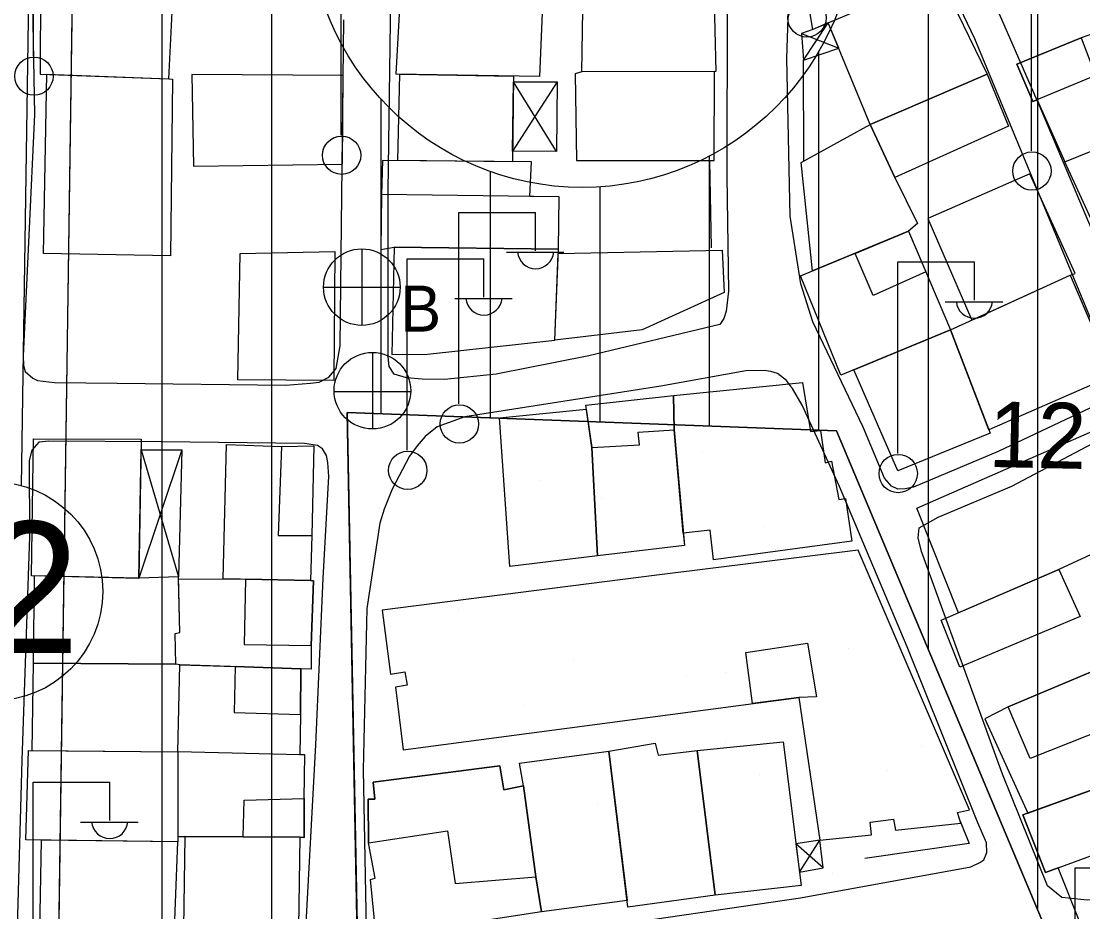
# Model space of a CAD drawing. Extents: x 417997 to 421451, y 4451742 to 4455216.
# Drawn here: x 420618.3 to 420715.3, y 4452724.3 to 4452805.7 of the extents above; entities that cross this region are included whole.
import ezdxf

# ---------------------------------------------------------------- set-up
doc = ezdxf.new("R2010")
doc.units = 0
for name, color, linetype in [('ADA', 7, 'Continuous'), ('ADAKENARI', 7, 'Continuous'), ('B_Mesken', 7, 'Continuous'), ('B_Sundurma', 7, 'Continuous'), ('B_Teras', 7, 'Continuous'), ('Default', 7, 'Continuous'), ('KALDIRIM', 7, 'Continuous'), ('KD_DAIRE', 7, 'Continuous'), ('KD_YGEN', 7, 'Continuous'), ('PL_AYA_PARK_DINLENME', 7, 'Continuous'), ('PL_KON_MEV_350', 7, 'Continuous'), ('S_Elektrik_Diregi', 7, 'Continuous'), ('S_Rogar_Kapagi', 7, 'Continuous'), ('S_Rogar_Kapagi_Buski', 7, 'Continuous'), ('Sinir_Duvar_tek_tarafa_ait', 7, 'Continuous'), ('SM_DAIRE', 7, 'Continuous'), ('TR_ORTAYOGUNKONUT', 7, 'Continuous'), ('TR_PARKALANI', 7, 'Continuous'), ('Y_Yol_Kotu', 7, 'Continuous'), ('Yol_Sose', 7, 'Continuous')]:
    doc.layers.add(name, color=color, linetype=linetype)

# ---------------------------------------------------------------- blocks, each defined once
blk = doc.blocks.new('POINT_DISPLAY')
at = {"layer": 'Default'}
blk.add_line((0, 0), (0, 0), dxfattribs=at)

msp = doc.modelspace()

# ---------------------------------------------------------------- linework, layer by layer
at = {"layer": 'ADA'}
for p, q in [((420649.02, 4452720.062), (420648.069, 4452769.976)), ((420648.069, 4452769.976), (420692.754, 4452768.312)), ((420649.02, 4452720.062), (420648.069, 4452769.976)), ((420648.069, 4452769.976), (420692.754, 4452768.312)), ((420692.754, 4452768.312), (420711.531, 4452723.627)), ((420692.754, 4452768.312), (420711.531, 4452723.627))]:
    msp.add_line(p, q, dxfattribs=at)
at = {"layer": 'ADAKENARI'}
msp.add_line((420621.168, 4452683.195), (420623.576, 4452850.818), dxfattribs=at)
msp.add_line((420621.168, 4452683.195), (420623.576, 4452850.818), dxfattribs=at)
at = {"layer": 'B_Mesken'}
for points in [[(420698.58, 4452817.583), (420702.193, 4452809.909), (420690.602, 4452805.004), (420690.168, 4452807.527), (420691.55, 4452809.279), (420691.158, 4452809.803)], [(420695.844, 4452796.311), (420692.008, 4452805.599), (420702.193, 4452809.909), (420706.52, 4452800.896)], [(420620.034, 4452808.904), (420620.003, 4452800.916), (420631.764, 4452800.484), (420632.146, 4452808.439)], [(420652.523, 4452800.903), (420652.997, 4452809.201), (420665.974, 4452808.744), (420665.628, 4452800.696)], [(420681.547, 4452808.745), (420681.748, 4452801.146), (420669.505, 4452801.123), (420669.618, 4452808.689)], [(420711.115, 4452798.575), (420713.635, 4452792.886), (420723.028, 4452796.7), (420720.831, 4452802.05), (420719.45, 4452805.746), (420715.12, 4452804.222), (420709.244, 4452801.827), (420710.717, 4452798.409)], [(420631.764, 4452800.484), (420632.088, 4452800.443), (420631.931, 4452784.314), (420620.325, 4452784.524), (420620.624, 4452800.894)], [(420633.873, 4452800.875), (420634.004, 4452792.51), (420647.628, 4452792.692), (420647.702, 4452800.796)], [(420652.678, 4452793.013), (420652.862, 4452800.898), (420663.252, 4452800.733), (420663.16, 4452792.9)], [(420669.505, 4452801.123), (420668.889, 4452800.949), (420668.999, 4452793.021), (420681.596, 4452793.031), (420681.612, 4452801.146)], [(420698.093, 4452791.468), (420695.844, 4452796.311), (420706.52, 4452800.896), (420708.498, 4452796.162)], [(420689.552, 4452792.835), (420695.844, 4452796.311), (420698.093, 4452791.468), (420700.157, 4452787.246), (420699.338, 4452786.545), (420690.57, 4452782.925)], [(420717.885, 4452783.608), (420713.635, 4452792.886), (420723.028, 4452796.7), (420723.17, 4452796.355), (420727.099, 4452787.837), (420727.232, 4452787.493)], [(420664.754, 4452789.725), (420664.892, 4452792.882), (420651.282, 4452793.028), (420651.182, 4452789.906), (420651.13, 4452784.872), (420652.351, 4452785.1), (420667.358, 4452784.921), (420667.44, 4452789.689)], [(420710.427, 4452791.795), (420701.117, 4452787.707), (420705.137, 4452778.434), (420714.117, 4452782.523), (420714.577, 4452782.683)], [(420689.487, 4452782.478), (420699.338, 4452786.545), (420703.195, 4452777.55), (420693.164, 4452773.391)], [(420638.296, 4452784.519), (420646.932, 4452784.709), (420646.834, 4452772.915), (420638.071, 4452772.984)], [(420652.351, 4452785.1), (420652.134, 4452775.286), (420655.388, 4452775.303), (420667.04, 4452776.597), (420667.358, 4452784.921)], [(420667.343, 4452784.522), (420682.32, 4452784.831), (420682.504, 4452780.939), (420675.008, 4452777.532), (420667.04, 4452776.597)], [(420718.05, 4452773.352), (420706.686, 4452768.39), (420703.195, 4452777.55), (420714.117, 4452782.523)], [(420698.365, 4452764.64), (420694.359, 4452773.886), (420703.195, 4452777.55), (420706.799, 4452768.093)], [(420677.864, 4452771.546), (420689.669, 4452772.738), (420690.38, 4452768.245), (420691.307, 4452768.348), (420691.724, 4452765.393), (420692.299, 4452765.548), (420692.97, 4452762.036), (420693.582, 4452762.131), (420694.159, 4452758.211), (420681.531, 4452756.52), (420681.222, 4452759.235), (420678.768, 4452758.94), (420677.937, 4452768.409)], [(420669.857, 4452770.666), (420677.864, 4452771.546), (420677.937, 4452768.409), (420678.768, 4452758.94), (420678.867, 4452757.819), (420670.944, 4452756.877), (420670.4, 4452766.787)], [(420661.984, 4452769.507), (420669.908, 4452770.3), (420670.4, 4452766.787), (420670.944, 4452756.877), (420662.918, 4452755.919)], [(420703.908, 4452751.685), (420700.102, 4452761.254), (420719.369, 4452769.684), (420723.523, 4452760.492), (420713.095, 4452755.647)], [(420619.401, 4452767.584), (420629.243, 4452767.554), (420629.011, 4452754.824), (420619.216, 4452755.048)], [(420645.001, 4452766.93), (420644.819, 4452758.738), (420644.701, 4452754.634), (420636.731, 4452754.79), (420637.023, 4452767.067), (420642.072, 4452766.881)], [(420651.243, 4452751.906), (420652.02, 4452746.061), (420653.324, 4452746.287), (420653.552, 4452745.064), (420652.466, 4452744.889), (420653.17, 4452739.163), (420689.326, 4452743.935), (420691.242, 4452730.9), (420695.97, 4452731.391), (420695.857, 4452732.551), (420697.986, 4452732.825), (420698.144, 4452731.82), (420704.113, 4452732.442), (420703.837, 4452733.431), (420704.925, 4452733.665), (420694.762, 4452757.409), (420676.345, 4452755.13)], [(420619.473, 4452755.042), (420619.36, 4452747.084), (420632.396, 4452746.973), (420632.335, 4452749.789), (420632.774, 4452749.87), (420632.635, 4452754.973), (420629.012, 4452754.853)], [(420644.758, 4452748.697), (420644.761, 4452746.537), (420632.785, 4452746.928), (420632.396, 4452746.973), (420632.335, 4452749.789), (420632.774, 4452749.87), (420632.641, 4452754.754), (420636.731, 4452754.79), (420638.778, 4452754.75), (420644.701, 4452754.634), (420644.994, 4452754.611)], [(420632.602, 4452738.963), (420632.785, 4452746.928), (420632.396, 4452746.973), (420619.36, 4452747.084), (420619.238, 4452739.102)], [(420643.807, 4452742.383), (420643.738, 4452738.69), (420632.602, 4452738.963), (420632.785, 4452746.928), (420637.811, 4452746.764), (420643.815, 4452746.567)], [(420708.467, 4452743.077), (420706.318, 4452741.993), (420710.235, 4452733.359), (420720.925, 4452737.225), (420719.134, 4452741.795), (420717.131, 4452746.729)], [(420671.981, 4452739.033), (420676.192, 4452739.759), (420676.483, 4452738.651), (420680.035, 4452739.088), (420681.67, 4452725.855), (420673.715, 4452724.777)], [(420680.035, 4452739.088), (420687.9, 4452739.875), (420689.539, 4452726.74), (420681.67, 4452725.855)], [(420618.939, 4452739.105), (420632.602, 4452738.963), (420632.592, 4452730.746), (420618.713, 4452730.924)], [(420644.133, 4452734.703), (420644.176, 4452738.696), (420643.738, 4452738.69), (420632.602, 4452738.963), (420632.593, 4452731.235), (420633.216, 4452731.232), (420638.567, 4452731.192), (420643.767, 4452731.154), (420644.122, 4452731.152)], [(420673.641, 4452725.39), (420665.815, 4452724.354), (420665.289, 4452727.545), (420664.175, 4452735.848), (420663.802, 4452737.943), (420671.981, 4452739.033)], [(420650.711, 4452722.027), (420650.187, 4452727.293), (420650.623, 4452727.413), (420649.994, 4452730.637), (420649.989, 4452734.631), (420650.598, 4452734.647), (420650.422, 4452736.2), (420662.009, 4452737.69), (420662.376, 4452735.484), (420664.175, 4452735.848), (420665.289, 4452727.545), (420665.815, 4452724.354)], [(420722.896, 4452728.515), (420723.952, 4452725.159), (420715.049, 4452723.243), (420713.023, 4452728.367), (420711.86, 4452727.945), (420709.792, 4452733.199), (420720.925, 4452737.225), (420723.56, 4452731.674), (420724.421, 4452729.593), (420724.708, 4452729.117)], [(420633.216, 4452731.232), (420633.113, 4452722.892), (420643.629, 4452722.933), (420643.767, 4452731.154)], [(420620.11, 4452730.907), (420619.954, 4452722.621), (420632.28, 4452722.786), (420632.592, 4452730.746)]]:
    msp.add_lwpolyline(points, close=True, dxfattribs=at)
at = {"layer": 'B_Sundurma'}
for p, q in [((420689.738, 4452802.177), (420692.008, 4452805.599)), ((420689.555, 4452804.625), (420692.97, 4452803.27)), ((420667.25, 4452800.192), (420663.171, 4452793.877)), ((420667.2, 4452793.845), (420663.246, 4452800.2)), ((420632.959, 4452766.561), (420629.012, 4452754.853)), ((420629.225, 4452766.567), (420632.635, 4452754.973)), ((420691.551, 4452728.358), (420689.061, 4452730.567)), ((420689.387, 4452727.959), (420691.242, 4452730.9))]:
    msp.add_line(p, q, dxfattribs=at)
for points in [[(420689.555, 4452804.625), (420689.738, 4452802.177), (420692.97, 4452803.27), (420692.008, 4452805.599), (420690.602, 4452805.004)], [(420667.25, 4452800.192), (420667.2, 4452793.845), (420663.171, 4452793.877), (420663.246, 4452800.2)], [(420629.225, 4452766.567), (420632.959, 4452766.561), (420632.635, 4452754.973), (420629.012, 4452754.853)], [(420689.387, 4452727.959), (420691.551, 4452728.358), (420691.242, 4452730.9), (420689.061, 4452730.567)]]:
    msp.add_lwpolyline(points, close=True, dxfattribs=at)
at = {"layer": 'B_Teras'}
for points in [[(420709.244, 4452801.827), (420715.12, 4452804.222), (420716.439, 4452800.798), (420710.717, 4452798.409)], [(420667.358, 4452784.921), (420667.44, 4452789.689), (420651.182, 4452789.906), (420651.13, 4452784.872), (420652.351, 4452785.1)], [(420696.115, 4452780.663), (420694.46, 4452784.531), (420699.338, 4452786.545), (420700.929, 4452782.834)], [(420670.4, 4452766.787), (420674.764, 4452767.018), (420674.632, 4452768.178), (420677.937, 4452768.409), (420678.867, 4452757.819), (420670.944, 4452756.877)], [(420637.023, 4452767.067), (420642.072, 4452766.881), (420641.743, 4452758.754), (420644.819, 4452758.738), (420644.701, 4452754.634), (420636.731, 4452754.79)], [(420713.095, 4452755.647), (420715.046, 4452751.341), (420704.04, 4452746.694), (420702.316, 4452750.998)], [(420638.778, 4452754.75), (420638.655, 4452748.785), (420644.758, 4452748.697), (420644.994, 4452754.611), (420644.701, 4452754.634)], [(420684.483, 4452748.034), (420690.106, 4452748.892), (420690.928, 4452743.98), (420689.326, 4452743.935), (420685.098, 4452743.377)], [(420637.811, 4452746.764), (420637.746, 4452742.555), (420643.807, 4452742.383), (420643.815, 4452746.567)], [(420717.131, 4452746.729), (420719.134, 4452741.795), (420710.455, 4452738.361), (420708.467, 4452743.077)], [(420649.994, 4452730.637), (420657.213, 4452731.74), (420657.932, 4452726.937), (420665.289, 4452727.545), (420664.175, 4452735.848), (420662.376, 4452735.484), (420662.009, 4452737.69), (420650.422, 4452736.2), (420650.598, 4452734.647), (420649.989, 4452734.631)], [(420709.792, 4452733.199), (420711.86, 4452727.945), (420716.257, 4452729.539), (420717.271, 4452726.646), (420724.708, 4452729.117), (420724.421, 4452729.593), (420723.56, 4452731.674), (420720.925, 4452737.225)], [(420638.567, 4452731.192), (420638.635, 4452734.544), (420644.133, 4452734.703), (420644.122, 4452731.152), (420643.767, 4452731.154)]]:
    msp.add_lwpolyline(points, close=True, dxfattribs=at)
at = {"layer": 'KALDIRIM'}
msp.add_line((420618.318, 4452763.284), (420619.663, 4452856.878), dxfattribs=at)
msp.add_line((420618.318, 4452763.284), (420619.663, 4452856.878), dxfattribs=at)
at = {"layer": 'KD_DAIRE'}
msp.add_circle((420615.73, 4452753.625), 10, dxfattribs=at)
msp.add_circle((420615.73, 4452753.625), 10, dxfattribs=at)
at = {"layer": 'PL_AYA_PARK_DINLENME'}
msp.add_lwpolyline([(420692.754, 4452768.312), (420711.531, 4452723.627), (420649.02, 4452720.062), (420648.069, 4452769.976)], close=True, dxfattribs=at)
msp.add_lwpolyline([(420692.754, 4452768.312), (420711.531, 4452723.627), (420649.02, 4452720.062), (420648.069, 4452769.976)], close=True, dxfattribs=at)
at = {"layer": 'PL_KON_MEV_350'}
msp.add_lwpolyline([(420798.57, 4452702.426), (420818.793, 4452638.946), (420784.819, 4452629.405), (420782.749, 4452656.876), (420722.16, 4452656.026), (420718.683, 4452691.009), (420711.531, 4452723.627), (420692.754, 4452768.312), (420648.069, 4452769.976), (420649.02, 4452720.062), (420711.531, 4452723.627), (420718.683, 4452691.009), (420621.168, 4452683.195), (420623.576, 4452850.818), (420633.719, 4452860.896), (420710.929, 4452861.508), (420711.484, 4452836.518), (420740.454, 4452847.569), (420768.045, 4452789.734), (420783.533, 4452799.414), (420807.351, 4452743.646), (420777.846, 4452729.807), (420780.698, 4452695.105)], close=True, dxfattribs=at)
at = {"layer": 'S_Elektrik_Diregi'}
for p, q in [((420619.402, 4452802.561), (420619.402, 4452820.061)), ((420647.514, 4452795.334), (420647.514, 4452812.834)), ((420710.592, 4452793.885), (420710.592, 4452811.385)), ((420658.275, 4452770.77), (420658.275, 4452788.271)), ((420658.275, 4452788.271), (420665.275, 4452788.271)), ((420665.275, 4452784.771), (420665.275, 4452788.271)), ((420662.615, 4452784.631), (420667.865, 4452784.631)), ((420653.554, 4452766.531), (420653.554, 4452784.031)), ((420653.554, 4452784.031), (420660.554, 4452784.031)), ((420660.554, 4452780.531), (420660.554, 4452784.031)), ((420698.368, 4452766.241), (420698.368, 4452783.741)), ((420698.368, 4452783.741), (420705.368, 4452783.741)), ((420705.368, 4452780.241), (420705.368, 4452783.741)), ((420657.894, 4452780.391), (420663.144, 4452780.391)), ((420702.708, 4452780.101), (420707.958, 4452780.101)), ((420619.365, 4452718.692), (420619.365, 4452736.193)), ((420619.365, 4452736.193), (420626.365, 4452736.193)), ((420626.365, 4452732.693), (420626.365, 4452736.193)), ((420623.705, 4452732.553), (420628.955, 4452732.553)), ((420714.57, 4452710.88), (420714.57, 4452728.38)), ((420714.57, 4452728.38), (420721.57, 4452728.38))]:
    msp.add_line(p, q, dxfattribs=at)
for centre in [(420690.066, 4452806.046), (420619.438, 4452800.726), (420647.55, 4452793.498), (420710.628, 4452792.049), (420658.311, 4452768.935), (420653.59, 4452764.696), (420698.404, 4452764.406)]:
    msp.add_circle(centre, 1.75, dxfattribs=at)
for centre in [(420665.276, 4452784.783), (420660.555, 4452780.544), (420705.369, 4452780.254), (420626.366, 4452732.705)]:
    msp.add_arc(centre, 1.658, 184.83843, 355.14641, dxfattribs=at)
at = {"layer": 'S_Rogar_Kapagi'}
for p, q in [((420650.418, 4452768.449), (420650.418, 4452775.449)), ((420646.848, 4452771.914), (420653.848, 4452771.914))]:
    msp.add_line(p, q, dxfattribs=at)
msp.add_circle((420650.365, 4452771.978), 3.5, dxfattribs=at)
at = {"layer": 'S_Rogar_Kapagi_Buski'}
for p, q in [((420649.401, 4452784.944), (420649.401, 4452777.944)), ((420645.901, 4452781.444), (420652.901, 4452781.444))]:
    msp.add_line(p, q, dxfattribs=at)
msp.add_circle((420649.401, 4452781.444), 3.5, dxfattribs=at)
at = {"layer": 'Sinir_Duvar_tek_tarafa_ait'}
for points in [[(420689.783, 4452792.962), (420689.763, 4452802.186)], [(420681.157, 4452793.031), (420681.322, 4452785.039)], [(420704.057, 4452732.642), (420704.874, 4452730.585), (420695.35, 4452729.211)]]:
    msp.add_lwpolyline(points, dxfattribs=at)
at = {"layer": 'SM_DAIRE'}
msp.add_circle((420669.535, 4452815.556), 25, dxfattribs=at)
msp.add_circle((420669.535, 4452815.556), 25, dxfattribs=at)
at = {"layer": 'TR_ORTAYOGUNKONUT'}
for p, q in [((420641.168, 4452684.798), (420641.168, 4452860.955)), ((420641.168, 4452684.798), (420641.168, 4452860.955)), ((420701.168, 4452748.289), (420701.168, 4452861.431)), ((420701.168, 4452748.289), (420701.168, 4452861.431)), ((420631.168, 4452683.996), (420631.168, 4452858.361)), ((420631.168, 4452683.996), (420631.168, 4452858.361)), ((420711.168, 4452724.492), (420711.168, 4452850.735)), ((420711.168, 4452724.492), (420711.168, 4452850.735)), ((420691.168, 4452768.371), (420691.168, 4452803.026)), ((420691.168, 4452768.371), (420691.168, 4452803.026)), ((420651.168, 4452769.86), (420651.168, 4452798.596)), ((420651.168, 4452769.86), (420651.168, 4452798.596)), ((420681.168, 4452768.743), (420681.168, 4452793.428)), ((420681.168, 4452768.743), (420681.168, 4452793.428)), ((420661.168, 4452769.488), (420661.168, 4452791.998)), ((420661.168, 4452769.488), (420661.168, 4452791.998)), ((420671.168, 4452769.116), (420671.168, 4452790.61)), ((420671.168, 4452769.116), (420671.168, 4452790.61))]:
    msp.add_line(p, q, dxfattribs=at)
at = {"layer": 'Yol_Sose'}
for points in [[(420718.95, 4452779.909), (420711.538, 4452797.518), (420704.299, 4452814.096), (420701.227, 4452819.668), (420701.097, 4452820.74), (420701.552, 4452821.613), (420713.803, 4452833.244), (420715.75, 4452834.967), (420716.448, 4452835.295), (420717.357, 4452835.298), (420718.161, 4452834.81), (420725.357, 4452818.508), (420733.015, 4452800.388), (420739.07, 4452786.571), (420740.15, 4452783.741), (420740.18, 4452783.018), (420740.017, 4452782.739), (420738.739, 4452781.99), (420726.346, 4452776.424), (420722.675, 4452774.753), (420722.301, 4452774.695), (420722.021, 4452774.714), (420721.14, 4452775.16), (420720.778, 4452775.732)], [(420708.78, 4452763.245), (420716.685, 4452767.412), (420718.303, 4452767.927), (420719.301, 4452767.443), (420720.116, 4452766.756), (420728.451, 4452749.835), (420736.704, 4452732.264), (420737.452, 4452729.757), (420737.435, 4452728.756), (420737.171, 4452728.302), (420736.134, 4452727.807), (420718.231, 4452725.525), (420715.66, 4452725.414), (420713.352, 4452725.642), (420712.05, 4452726.707), (420707.949, 4452736.914), (420700.521, 4452757.272), (420700.232, 4452758.525), (420700.328, 4452759.457), (420702.051, 4452760.415)]]:
    msp.add_lwpolyline(points, close=True, dxfattribs=at)
for points in [[(420688.527, 4452787.918), (420688.229, 4452802.325), (420688.352, 4452806.08), (420688.794, 4452807.718), (420690.181, 4452809.571), (420694.06, 4452813.68), (420696.614, 4452816.139), (420697.773, 4452816.863), (420698.555, 4452816.842), (420699.647, 4452816.173), (420705.367, 4452804.178), (420716.162, 4452778.131), (420718.336, 4452773.276), (420718.493, 4452772.553), (420718.446, 4452771.788), (420718.164, 4452771.458), (420707.551, 4452766.409), (420699.809, 4452763.157), (420699.044, 4452763.009), (420698.381, 4452762.987), (420697.788, 4452763.262), (420697.146, 4452763.996), (420695.209, 4452768.646)], [(420619.194, 4452813.929), (420619.502, 4452797.225), (420618.457, 4452775.171), (420618.494, 4452774.271), (420618.636, 4452773.735), (420619.354, 4452773.129), (420619.768, 4452772.906), (420621.312, 4452772.719), (420627.043, 4452772.655), (420642.412, 4452772.489), (420644.705, 4452772.664), (420645.511, 4452772.744), (420646.388, 4452773.224), (420647.046, 4452774.018), (420647.431, 4452776.087), (420647.542, 4452787.13), (420647.746, 4452805.863)], [(420682.764, 4452807.588), (420682.761, 4452791.588), (420682.908, 4452781.085), (420682.685, 4452779.25), (420682.469, 4452778.563), (420682.109, 4452778.021), (420670.14, 4452775.163), (420661.669, 4452773.492), (420656.96, 4452773.008), (420654.896, 4452773.036), (420653.494, 4452773.137), (420652.358, 4452773.484), (420651.886, 4452774.175), (420651.798, 4452775.076), (420651.803, 4452790.212), (420652.057, 4452807.928)], [(420695.209, 4452768.646), (420690.62, 4452778.264), (420689.509, 4452781.754), (420688.527, 4452787.918)], [(420652.161, 4452720.164), (420689.465, 4452725.61), (420705.028, 4452728.443), (420705.854, 4452728.838), (420706.22, 4452729.091), (420706.496, 4452729.778), (420706.475, 4452730.636), (420705.695, 4452732.484), (420699.225, 4452748.571), (420693.027, 4452763.211), (420689.627, 4452770.664), (420688.734, 4452772.19), (420688.203, 4452772.898), (420687.374, 4452773.557), (420686.763, 4452773.722), (420686.152, 4452773.819), (420684.487, 4452773.802), (420676.713, 4452772.391), (420658.797, 4452769.584), (420656.268, 4452768.663), (420655.176, 4452767.802), (420654.466, 4452766.939), (420653.756, 4452766), (420652.159, 4452762.975), (420651.427, 4452761.161), (420651.046, 4452759.854), (420649.848, 4452752.07), (420649.531, 4452737.322), (420649.796, 4452722.785)], [(420642.953, 4452701.532), (420644.13, 4452719.932), (420645.198, 4452739.595), (420645.878, 4452754.839), (420646.373, 4452764.133), (420646.291, 4452765.414), (420646.17, 4452766.055), (420645.818, 4452766.662), (420645.339, 4452766.958), (420644.166, 4452767.142), (420631.059, 4452767.309), (420620.805, 4452767.372), (420619.888, 4452767.27), (420619.244, 4452766.535), (420619.008, 4452765.611), (420619.049, 4452758.61), (420618.333, 4452738.198), (420617.903, 4452722.952)]]:
    msp.add_lwpolyline(points, dxfattribs=at)

# ---------------------------------------------------------------- block references
at = {"layer": 'TR_PARKALANI', "xscale": 0.1, "yscale": 0.10000000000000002}
for p in [(420680.516, 4452766.4), (420680.516, 4452766.4), (420665.744, 4452763.795), (420665.744, 4452763.795), (420671.314, 4452762.153), (420671.314, 4452762.153), (420650.972, 4452761.19), (420650.972, 4452761.19), (420686.087, 4452759.548), (420686.087, 4452759.548), (420687.176, 4452757.42), (420687.176, 4452757.42), (420694.107, 4452755.899), (420694.107, 4452755.899), (420672.404, 4452754.815), (420672.404, 4452754.815), (420657.632, 4452752.211), (420657.632, 4452752.211), (420658.27, 4452751.936), (420658.27, 4452751.936), (420693.837, 4452748.44), (420693.837, 4452748.44), (420668.71, 4452747.381), (420668.71, 4452747.381), (420679.065, 4452745.835), (420679.065, 4452745.835), (420682.616, 4452746.257), (420682.616, 4452746.257), (420653.069, 4452745.062), (420653.069, 4452745.062), (420664.293, 4452743.231), (420664.293, 4452743.231), (420649.52, 4452740.626), (420649.52, 4452740.626), (420682.614, 4452739.852), (420682.614, 4452739.852), (420700.497, 4452739.46), (420700.497, 4452739.46), (420685.725, 4452736.856), (420685.725, 4452736.856), (420697.386, 4452737.247), (420697.386, 4452737.247), (420670.953, 4452734.251), (420670.953, 4452734.251), (420656.181, 4452731.646), (420656.181, 4452731.646), (420707.158, 4452730.481), (420707.158, 4452730.481), (420692.386, 4452727.876), (420692.386, 4452727.876), (420649.596, 4452725.365), (420649.596, 4452725.365), (420673.723, 4452725.741), (420673.723, 4452725.741), (420677.614, 4452725.271), (420677.614, 4452725.271), (420680.009, 4452725.08), (420680.009, 4452725.08)]:
    msp.add_blockref('POINT_DISPLAY', p, dxfattribs=at)

# ---------------------------------------------------------------- texts
at = {"layer": 'KD_YGEN'}
msp.add_text('12', height=12, dxfattribs=at).set_placement((420605.755, 4452748.009))
msp.add_text('12', height=12, dxfattribs=at).set_placement((420605.755, 4452748.009))
at = {"layer": 'S_Rogar_Kapagi_Buski'}
msp.add_text('B', height=4.2, dxfattribs=at).set_placement((420652.901, 4452777.379))
at = {"layer": 'Y_Yol_Kotu'}
msp.add_text('122.37 ', height=6, rotation=358.77316, dxfattribs=at).set_placement((420706.612, 4452765.011))

doc.saveas('drawing.dxf')
